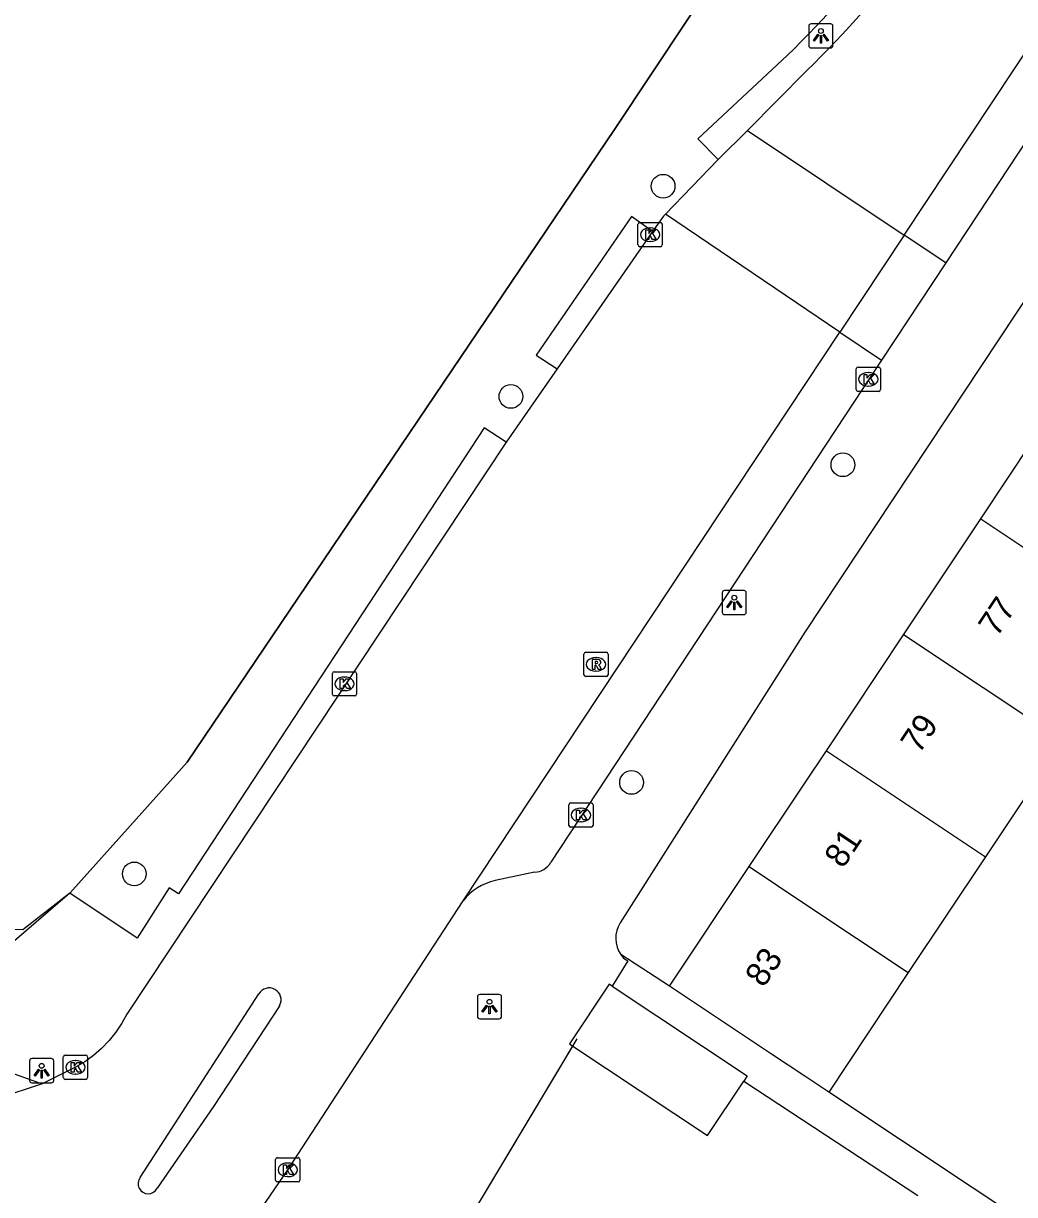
# Model space of a CAD drawing. Extents: x 159280 to 160375, y 384531 to 385872.
# Drawn here: x 159467.75 to 159508.65, y 385154.26 to 385202.59 of the extents above; entities that cross this region are included whole.
import ezdxf

# ---------------------------------------------------------------- set-up
doc = ezdxf.new("R2010")
doc.units = 0
for name, color, linetype in [('IMGEO_Boom', 7, 'Continuous'), ('IMGEO_Fietspad_open', 7, 'Continuous'), ('IMGEO_Groenvoorziening', 7, 'Continuous'), ('IMGEO_Hek', 7, 'Continuous'), ('IMGEO_Kolk', 7, 'Continuous'), ('IMGEO_Lichtpunt', 7, 'Continuous'), ('IMGEO_Muur', 7, 'Continuous'), ('IMGEO_Pand', 7, 'Continuous'), ('IMGEO_Pand_nummerreeks', 7, 'Continuous'), ('IMGEO_Parkeervlak_open', 7, 'Continuous'), ('IMGEO_Rijbaan_lokaal_open', 7, 'Continuous'), ('IMGEO_Rioolput', 7, 'Continuous'), ('IMGEO_Voetpad_open', 7, 'Continuous')]:
    doc.layers.add(name, color=color, linetype=linetype)

msp = doc.modelspace()

# ---------------------------------------------------------------- linework, layer by layer
at = {"layer": 'IMGEO_Boom'}
for centre in [(159494.152, 385195.876), (159487.871, 385187.199), (159501.57, 385184.377), (159492.848, 385171.268), (159472.328, 385167.492)]:
    msp.add_circle(centre, 0.489, dxfattribs=at)
at = {"layer": 'IMGEO_Fietspad_open'}
msp.add_lwpolyline([(159465.043, 385160.072), (159468.531, 385158.824)], dxfattribs=at)
at = {"layer": 'IMGEO_Groenvoorziening'}
for points in [[(159469.674, 385166.696), (159472.407, 385169.747), (159474.504, 385172.106), (159492.142, 385198.211), (159502.888, 385214.394), (159504.899, 385213.047), (159529.172, 385250), (159546.212, 385275.888)], [(159469.674, 385166.696), (159467.724, 385165.189), (159465.252, 385165.282), (159445.93, 385188.732), (159443.21, 385192.716), (159441.573, 385195.295), (159438.506, 385200.578), (159435.719, 385206.014), (159430.587, 385217.007), (159436.757, 385236.409)]]:
    msp.add_lwpolyline(points, dxfattribs=at)
at = {"layer": 'IMGEO_Hek'}
for points in [[(159529.172, 385250), (159504.899, 385213.047), (159502.888, 385214.394), (159492.142, 385198.211), (159474.504, 385172.106), (159472.407, 385169.747), (159469.674, 385166.696)], [(159469.674, 385166.696), (159467.724, 385165.189)]]:
    msp.add_lwpolyline(points, dxfattribs=at)
at = {"layer": 'IMGEO_Kolk'}
for p, q in [((159493.114, 385193.451), (159493.114, 385194.303)), ((159493.189, 385194.377), (159494.041, 385194.377)), ((159494.115, 385194.303), (159494.115, 385193.451)), ((159493.602, 385194.157), (159493.627, 385194.157)), ((159494.041, 385193.377), (159493.189, 385193.377)), ((159493.625, 385193.597), (159493.6, 385193.597)), ((159502.12, 385187.483), (159502.12, 385188.335)), ((159502.195, 385188.409), (159503.047, 385188.409)), ((159502.608, 385188.189), (159502.633, 385188.189)), ((159503.121, 385188.335), (159503.121, 385187.483)), ((159502.631, 385187.629), (159502.606, 385187.629)), ((159503.047, 385187.409), (159502.195, 385187.409)), ((159480.503, 385174.912), (159480.503, 385175.764)), ((159480.578, 385175.838), (159481.43, 385175.838)), ((159480.991, 385175.618), (159481.016, 385175.618)), ((159481.504, 385175.764), (159481.504, 385174.912)), ((159481.014, 385175.058), (159480.989, 385175.058)), ((159481.43, 385174.838), (159480.578, 385174.838)), ((159490.26, 385169.496), (159490.26, 385170.348)), ((159490.335, 385170.422), (159491.187, 385170.422)), ((159490.748, 385170.202), (159490.773, 385170.202)), ((159491.261, 385170.348), (159491.261, 385169.496)), ((159490.771, 385169.642), (159490.746, 385169.642)), ((159491.187, 385169.422), (159490.335, 385169.422)), ((159469.4, 385159.087), (159469.4, 385159.939)), ((159469.475, 385160.013), (159470.327, 385160.013)), ((159470.401, 385159.939), (159470.401, 385159.087)), ((159469.888, 385159.793), (159469.913, 385159.793)), ((159470.327, 385159.013), (159469.475, 385159.013)), ((159469.911, 385159.233), (159469.886, 385159.233)), ((159478.16, 385154.855), (159478.16, 385155.707)), ((159478.235, 385155.781), (159479.087, 385155.781)), ((159479.161, 385155.707), (159479.161, 385154.855)), ((159478.648, 385155.561), (159478.673, 385155.561)), ((159479.087, 385154.781), (159478.235, 385154.781)), ((159478.671, 385155.001), (159478.646, 385155.001))]:
    msp.add_line(p, q, dxfattribs=at)
for points in [[(159493.114, 385193.451), (159493.114, 385194.303)], [(159493.189, 385194.377), (159494.041, 385194.377)], [(159494.115, 385194.303), (159494.115, 385193.451)], [(159493.435, 385194.077), (159493.558, 385194.077), (159493.558, 385193.926), (159493.688, 385194.077), (159493.852, 385194.077), (159493.706, 385193.926), (159493.859, 385193.677), (159493.707, 385193.677), (159493.622, 385193.841), (159493.558, 385193.774), (159493.558, 385193.677), (159493.435, 385193.677), (159493.435, 385194.077)], [(159494.041, 385193.377), (159493.189, 385193.377)], [(159502.12, 385187.483), (159502.12, 385188.335)], [(159502.195, 385188.409), (159503.047, 385188.409)], [(159502.441, 385188.109), (159502.564, 385188.109), (159502.564, 385187.958), (159502.694, 385188.109), (159502.858, 385188.109), (159502.712, 385187.958), (159502.865, 385187.709), (159502.713, 385187.709), (159502.628, 385187.873), (159502.564, 385187.806), (159502.564, 385187.709), (159502.441, 385187.709), (159502.441, 385188.109)], [(159503.121, 385188.335), (159503.121, 385187.483)], [(159503.047, 385187.409), (159502.195, 385187.409)], [(159480.503, 385174.912), (159480.503, 385175.764)], [(159480.578, 385175.838), (159481.43, 385175.838)], [(159480.824, 385175.538), (159480.947, 385175.538), (159480.947, 385175.387), (159481.077, 385175.538), (159481.241, 385175.538), (159481.095, 385175.387), (159481.248, 385175.138), (159481.096, 385175.138), (159481.011, 385175.302), (159480.947, 385175.235), (159480.947, 385175.138), (159480.824, 385175.138), (159480.824, 385175.538)], [(159481.504, 385175.764), (159481.504, 385174.912)], [(159481.43, 385174.838), (159480.578, 385174.838)], [(159490.26, 385169.496), (159490.26, 385170.348)], [(159490.335, 385170.422), (159491.187, 385170.422)], [(159490.581, 385170.122), (159490.704, 385170.122), (159490.704, 385169.971), (159490.834, 385170.122), (159490.998, 385170.122), (159490.852, 385169.971), (159491.005, 385169.722), (159490.853, 385169.722), (159490.768, 385169.886), (159490.704, 385169.819), (159490.704, 385169.722), (159490.581, 385169.722), (159490.581, 385170.122)], [(159491.261, 385170.348), (159491.261, 385169.496)], [(159491.187, 385169.422), (159490.335, 385169.422)], [(159469.4, 385159.087), (159469.4, 385159.939)], [(159469.475, 385160.013), (159470.327, 385160.013)], [(159470.401, 385159.939), (159470.401, 385159.087)], [(159469.721, 385159.713), (159469.844, 385159.713), (159469.844, 385159.562), (159469.974, 385159.713), (159470.138, 385159.713), (159469.992, 385159.562), (159470.145, 385159.313), (159469.993, 385159.313), (159469.908, 385159.477), (159469.844, 385159.41), (159469.844, 385159.313), (159469.721, 385159.313), (159469.721, 385159.713)], [(159470.327, 385159.013), (159469.475, 385159.013)], [(159478.16, 385154.855), (159478.16, 385155.707)], [(159478.235, 385155.781), (159479.087, 385155.781)], [(159479.161, 385155.707), (159479.161, 385154.855)], [(159478.481, 385155.481), (159478.604, 385155.481), (159478.604, 385155.33), (159478.734, 385155.481), (159478.898, 385155.481), (159478.752, 385155.33), (159478.905, 385155.081), (159478.753, 385155.081), (159478.668, 385155.245), (159478.604, 385155.178), (159478.604, 385155.081), (159478.481, 385155.081), (159478.481, 385155.481)], [(159479.087, 385154.781), (159478.235, 385154.781)]]:
    msp.add_lwpolyline(points, dxfattribs=at)
for centre, start, end in [((159493.191, 385194.301), 91.552, 178.448), ((159493.191, 385194.301), 91.552, 178.448), ((159494.039, 385194.301), 1.552, 88.448), ((159494.039, 385194.301), 1.552, 88.448), ((159493.191, 385193.453), 181.552, 268.448), ((159493.191, 385193.453), 181.552, 268.448), ((159494.039, 385193.453), 271.552, 358.448), ((159494.039, 385193.453), 271.552, 358.448), ((159502.197, 385188.333), 91.552, 178.448), ((159502.197, 385188.333), 91.552, 178.448), ((159503.045, 385188.333), 1.552, 88.448), ((159503.045, 385188.333), 1.552, 88.448), ((159502.197, 385187.485), 181.552, 268.448), ((159502.197, 385187.485), 181.552, 268.448), ((159503.045, 385187.485), 271.552, 358.448), ((159503.045, 385187.485), 271.552, 358.448), ((159480.58, 385175.762), 91.552, 178.448), ((159480.58, 385175.762), 91.552, 178.448), ((159481.428, 385175.762), 1.552, 88.448), ((159481.428, 385175.762), 1.552, 88.448), ((159480.58, 385174.914), 181.552, 268.448), ((159480.58, 385174.914), 181.552, 268.448), ((159481.428, 385174.914), 271.552, 358.448), ((159481.428, 385174.914), 271.552, 358.448), ((159490.337, 385170.346), 91.552, 178.448), ((159490.337, 385170.346), 91.552, 178.448), ((159491.185, 385170.346), 1.552, 88.448), ((159491.185, 385170.346), 1.552, 88.448), ((159490.337, 385169.498), 181.552, 268.448), ((159490.337, 385169.498), 181.552, 268.448), ((159491.185, 385169.498), 271.552, 358.448), ((159491.185, 385169.498), 271.552, 358.448), ((159469.477, 385159.937), 91.552, 178.448), ((159469.477, 385159.937), 91.552, 178.448), ((159470.325, 385159.937), 1.552, 88.448), ((159470.325, 385159.937), 1.552, 88.448), ((159469.477, 385159.089), 181.552, 268.448), ((159469.477, 385159.089), 181.552, 268.448), ((159470.325, 385159.089), 271.552, 358.448), ((159470.325, 385159.089), 271.552, 358.448), ((159478.237, 385155.705), 91.552, 178.448), ((159478.237, 385155.705), 91.552, 178.448), ((159479.085, 385155.705), 1.552, 88.448), ((159479.085, 385155.705), 1.552, 88.448), ((159478.237, 385154.857), 181.552, 268.448), ((159478.237, 385154.857), 181.552, 268.448), ((159479.085, 385154.857), 271.552, 358.448), ((159479.085, 385154.857), 271.552, 358.448)]:
    msp.add_arc(centre, 0.0765, start, end, dxfattribs=at)
for centre, major_axis, ratio, start_param, end_param in [((159493.601, 385193.877), (-0.387, 0.002), 0.722429, 4.712389, 7.853982), ((159493.626, 385193.877), (-0.39, 0.002), 0.717154, 1.570796, 4.712389), ((159502.607, 385187.909), (-0.387, 0.002), 0.722429, 4.712389, 7.853982), ((159502.632, 385187.909), (-0.39, 0.002), 0.717154, 1.570796, 4.712389), ((159480.99, 385175.338), (-0.387, 0.002), 0.722429, 4.712389, 7.853982), ((159481.015, 385175.338), (-0.39, 0.002), 0.717154, 1.570796, 4.712389), ((159490.747, 385169.922), (-0.387, 0.002), 0.722429, 4.712389, 7.853982), ((159490.772, 385169.922), (-0.39, 0.002), 0.717154, 1.570796, 4.712389), ((159469.887, 385159.513), (-0.387, 0.002), 0.722429, 4.712389, 7.853982), ((159469.912, 385159.513), (-0.39, 0.002), 0.717154, 1.570796, 4.712389), ((159478.647, 385155.281), (-0.387, 0.002), 0.722429, 4.712389, 7.853982), ((159478.672, 385155.281), (-0.39, 0.002), 0.717154, 1.570796, 4.712389)]:
    msp.add_ellipse(centre, major_axis=major_axis, ratio=ratio, start_param=start_param, end_param=end_param, dxfattribs=at)
at = {"layer": 'IMGEO_Lichtpunt'}
for p, q in [((159500.164, 385202.483), (159500.164, 385201.676)), ((159500.164, 385202.483), (159500.164, 385201.676)), ((159501.066, 385202.578), (159500.258, 385202.578)), ((159501.066, 385202.578), (159500.258, 385202.578)), ((159501.16, 385201.676), (159501.16, 385202.483)), ((159501.16, 385201.676), (159501.16, 385202.483)), ((159500.258, 385201.582), (159501.066, 385201.582)), ((159500.258, 385201.582), (159501.066, 385201.582)), ((159496.588, 385179.095), (159496.588, 385178.288)), ((159496.588, 385179.095), (159496.588, 385178.288)), ((159497.49, 385179.19), (159496.682, 385179.19)), ((159497.49, 385179.19), (159496.682, 385179.19)), ((159497.584, 385178.288), (159497.584, 385179.095)), ((159497.584, 385178.288), (159497.584, 385179.095)), ((159496.682, 385178.194), (159497.49, 385178.194)), ((159496.682, 385178.194), (159497.49, 385178.194)), ((159486.488, 385162.417), (159486.488, 385161.61)), ((159486.488, 385162.417), (159486.488, 385161.61)), ((159487.39, 385162.512), (159486.582, 385162.512)), ((159487.39, 385162.512), (159486.582, 385162.512)), ((159487.484, 385161.61), (159487.484, 385162.417)), ((159487.484, 385161.61), (159487.484, 385162.417)), ((159486.582, 385161.516), (159487.39, 385161.516)), ((159486.582, 385161.516), (159487.39, 385161.516)), ((159468.007, 385159.773), (159468.007, 385158.966)), ((159468.007, 385159.773), (159468.007, 385158.966)), ((159468.909, 385159.868), (159468.101, 385159.868)), ((159468.909, 385159.868), (159468.101, 385159.868)), ((159469.003, 385158.966), (159469.003, 385159.773)), ((159469.003, 385158.966), (159469.003, 385159.773)), ((159468.101, 385158.872), (159468.909, 385158.872)), ((159468.101, 385158.872), (159468.909, 385158.872))]:
    msp.add_line(p, q, dxfattribs=at)
for points in [[(159500.538, 385202.147), (159500.577, 385202.119), (159500.389, 385201.857), (159500.351, 385201.884), (159500.538, 385202.147)], [(159500.64, 385202.099), (159500.687, 385202.099), (159500.687, 385201.777), (159500.64, 385201.777), (159500.64, 385202.099)], [(159500.75, 385202.119), (159500.788, 385202.146), (159500.975, 385201.884), (159500.936, 385201.856), (159500.75, 385202.119)], [(159496.962, 385178.759), (159497.001, 385178.731), (159496.813, 385178.469), (159496.775, 385178.496), (159496.962, 385178.759)], [(159497.064, 385178.711), (159497.111, 385178.711), (159497.111, 385178.389), (159497.064, 385178.389), (159497.064, 385178.711)], [(159497.174, 385178.731), (159497.212, 385178.758), (159497.399, 385178.496), (159497.36, 385178.468), (159497.174, 385178.731)], [(159486.862, 385162.081), (159486.901, 385162.053), (159486.713, 385161.791), (159486.675, 385161.818), (159486.862, 385162.081)], [(159486.964, 385162.033), (159487.011, 385162.033), (159487.011, 385161.711), (159486.964, 385161.711), (159486.964, 385162.033)], [(159487.074, 385162.053), (159487.112, 385162.08), (159487.299, 385161.818), (159487.26, 385161.79), (159487.074, 385162.053)], [(159468.381, 385159.437), (159468.42, 385159.409), (159468.232, 385159.147), (159468.194, 385159.174), (159468.381, 385159.437)], [(159468.483, 385159.389), (159468.53, 385159.389), (159468.53, 385159.067), (159468.483, 385159.067), (159468.483, 385159.389)], [(159468.593, 385159.409), (159468.631, 385159.436), (159468.818, 385159.174), (159468.779, 385159.146), (159468.593, 385159.409)]]:
    msp.add_lwpolyline(points, dxfattribs=at)
for centre in [(159500.663, 385202.281), (159497.087, 385178.893), (159486.987, 385162.215), (159468.506, 385159.571)]:
    msp.add_circle(centre, 0.0994, dxfattribs=at)
for centre, start, end in [((159500.258, 385202.483), 90, 180), ((159500.258, 385202.483), 90, 180), ((159501.066, 385202.483), 0, 90), ((159501.066, 385202.483), 0, 90), ((159500.258, 385201.676), 180, 270), ((159500.258, 385201.676), 180, 270), ((159501.066, 385201.676), 270, 0), ((159501.066, 385201.676), 270, 360), ((159496.682, 385179.095), 90, 180), ((159496.682, 385179.095), 90, 180), ((159497.49, 385179.095), 0, 90), ((159497.49, 385179.095), 0, 90), ((159496.682, 385178.288), 180, 270), ((159496.682, 385178.288), 180, 270), ((159497.49, 385178.288), 270, 0), ((159497.49, 385178.288), 270, 360), ((159486.582, 385162.417), 90, 180), ((159486.582, 385162.417), 90, 180), ((159487.39, 385162.417), 0, 90), ((159487.39, 385162.417), 0, 90), ((159486.582, 385161.61), 180, 270), ((159486.582, 385161.61), 180, 270), ((159487.39, 385161.61), 270, 0), ((159487.39, 385161.61), 270, 360), ((159468.101, 385159.773), 90, 180), ((159468.101, 385159.773), 90, 180), ((159468.909, 385159.773), 0, 90), ((159468.909, 385159.773), 0, 90), ((159468.101, 385158.966), 180, 270), ((159468.101, 385158.966), 180, 270), ((159468.909, 385158.966), 270, 0), ((159468.909, 385158.966), 270, 360)]:
    msp.add_arc(centre, 0.0946, start, end, dxfattribs=at)
at = {"layer": 'IMGEO_Muur'}
msp.add_lwpolyline([(159484.85, 385151.066), (159490.607, 385160.686)], dxfattribs=at)
at = {"layer": 'IMGEO_Pand'}
for points in [[(159507.261, 385182.153), (159510.446, 385186.939)], [(159504.075, 385177.365), (159507.261, 385182.153)], [(159507.261, 385182.153), (159513.827, 385177.778)], [(159500.889, 385172.578), (159504.075, 385177.365)], [(159510.641, 385172.99), (159504.075, 385177.365)], [(159510.641, 385172.99), (159507.456, 385168.204)], [(159497.704, 385167.792), (159500, 385171.242), (159500.889, 385172.578)], [(159500.889, 385172.578), (159507.456, 385168.204)], [(159507.456, 385168.204), (159504.27, 385163.417)], [(159494.421, 385162.858), (159497.704, 385167.792)], [(159497.704, 385167.792), (159500, 385166.262), (159504.27, 385163.417)], [(159504.27, 385163.417), (159500.989, 385158.486)], [(159492.047, 385162.863), (159491.928, 385162.942), (159490.291, 385160.48), (159490.429, 385160.388)], [(159492.047, 385162.863), (159497.623, 385159.154), (159497.479, 385158.937)], [(159500.989, 385158.486), (159500, 385159.144), (159498.583, 385160.087), (159494.421, 385162.858)], [(159490.429, 385160.388), (159495.985, 385156.692), (159497.479, 385158.937)]]:
    msp.add_lwpolyline(points, dxfattribs=at)
at = {"layer": 'IMGEO_Parkeervlak_open'}
for points in [[(159505.818, 385192.716), (159504.103, 385193.86)], [(159501.449, 385189.855), (159503.167, 385188.694)]]:
    msp.add_lwpolyline(points, dxfattribs=at)
at = {"layer": 'IMGEO_Rijbaan_lokaal_open'}
for points in [[(159504.103, 385193.86), (159523.226, 385222.717)], [(159500.082, 385200.646), (159497.627, 385198.181)], [(159497.627, 385198.181), (159496.427, 385196.975)], [(159497.627, 385198.181), (159504.103, 385193.86)], [(159496.427, 385196.975), (159494.243, 385194.728)], [(159494.243, 385194.728), (159494.162, 385194.645), (159493.711, 385194.005)], [(159501.449, 385189.855), (159494.243, 385194.728)], [(159493.711, 385194.005), (159489.779, 385188.336)], [(159504.103, 385193.86), (159501.449, 385189.855)], [(159485.898, 385166.387), (159501.449, 385189.855)], [(159489.779, 385188.336), (159487.681, 385185.313)], [(159487.681, 385185.313), (159472.022, 385161.709), (159471.816, 385161.332), (159471.569, 385160.961), (159471.29, 385160.614), (159470.981, 385160.293), (159470.645, 385160.001), (159470.284, 385159.74), (159469.901, 385159.512), (159468.531, 385158.824)], [(159475.575, 385149.685), (159475.903, 385150.678), (159476.343, 385151.693), (159476.871, 385152.664), (159478.661, 385155.281), (159485.898, 385166.387)], [(159472.573, 385154.961), (159477.473, 385162.537)], [(159478.328, 385162.066), (159475.601, 385157.886), (159473.273, 385154.524)], [(159468.531, 385158.824), (159466.68, 385158.227), (159466.283, 385158.144), (159465.668, 385158.062), (159465.049, 385158.036), (159464.43, 385158.065), (159463.815, 385158.149), (159463.211, 385158.288)]]:
    msp.add_lwpolyline(points, dxfattribs=at)
for centre, radius, start, end in [((159461.671, 385239.588), 54.698, 314.607, 321.6652), ((159477.899, 385162.3), 0.488, 331.4135, 150.8877), ((159472.9, 385154.706), 0.415, 142.0907, 333.9574)]:
    msp.add_arc(centre, radius, start, end, dxfattribs=at)
at = {"layer": 'IMGEO_Rioolput'}
for p, q in [((159490.881, 385175.714), (159490.881, 385176.566)), ((159490.956, 385176.64), (159491.808, 385176.64)), ((159491.369, 385176.42), (159491.394, 385176.42)), ((159491.882, 385176.566), (159491.882, 385175.714)), ((159491.808, 385175.64), (159490.956, 385175.64)), ((159491.392, 385175.86), (159491.367, 385175.86))]:
    msp.add_line(p, q, dxfattribs=at)
for points in [[(159490.881, 385175.714), (159490.881, 385176.566)], [(159490.956, 385176.64), (159491.808, 385176.64)], [(159491.882, 385176.566), (159491.882, 385175.714)], [(159491.47, 385176.338), (159491.218, 385176.34), (159491.218, 385175.94)], [(159491.218, 385175.94), (159491.342, 385175.94), (159491.342, 385176.102), (159491.353, 385176.102)], [(159491.396, 385176.259), (159491.342, 385176.259), (159491.342, 385176.178)], [(159491.342, 385176.178), (159491.394, 385176.178)], [(159491.4, 385176.073), (159491.471, 385175.94), (159491.611, 385175.94), (159491.546, 385176.066)], [(159491.808, 385175.64), (159490.956, 385175.64)]]:
    msp.add_lwpolyline(points, dxfattribs=at)
for centre, radius, start, end in [((159490.958, 385176.564), 0.0765, 91.552, 178.448), ((159490.958, 385176.564), 0.0765, 91.552, 178.448), ((159491.806, 385176.564), 0.0765, 1.552, 88.448), ((159491.806, 385176.564), 0.0765, 1.552, 88.448), ((159491.352, 385176.049), 0.0533, 26.0293, 88.6989), ((159491.378, 385176.367), 0.19, 274.7715, 282.9687), ((159491.402, 385176.163), 0.0964, 77.0061, 93.1865), ((159491.416, 385176.22), 0.0378, 276.6634, 79.6772), ((159491.469, 385176.228), 0.109, 350.3612, 89.416), ((159491.467, 385176.228), 0.112, 277.5842, 350.9817), ((159491.451, 385176.013), 0.108, 29.5134, 73.7905), ((159490.958, 385175.716), 0.0765, 181.552, 268.448), ((159490.958, 385175.716), 0.0765, 181.552, 268.448), ((159491.806, 385175.716), 0.0765, 271.552, 358.448), ((159491.806, 385175.716), 0.0765, 271.552, 358.448)]:
    msp.add_arc(centre, radius, start, end, dxfattribs=at)
for centre, major_axis, ratio, start_param, end_param in [((159491.368, 385176.14), (-0.387, 0.002), 0.722429, 4.712389, 7.853982), ((159491.393, 385176.14), (-0.39, 0.002), 0.717154, 1.570796, 4.712389)]:
    msp.add_ellipse(centre, major_axis=major_axis, ratio=ratio, start_param=start_param, end_param=end_param, dxfattribs=at)
at = {"layer": 'IMGEO_Voetpad_open'}
for points in [[(159530.535, 385223.584), (159500, 385177.475), (159492.38, 385165.468)], [(159513.601, 385204.527), (159505.818, 385192.716)], [(159499.271, 385201.267), (159495.586, 385197.832), (159496.427, 385196.975)], [(159493.711, 385194.005), (159492.841, 385194.619), (159488.914, 385188.908), (159489.779, 385188.336)], [(159505.818, 385192.716), (159503.167, 385188.694)], [(159503.167, 385188.694), (159489.511, 385167.971)], [(159487.681, 385185.313), (159486.771, 385185.901), (159474.152, 385166.668), (159473.77, 385166.921), (159472.443, 385164.841), (159469.674, 385166.696)], [(159488.849, 385167.561), (159487.223, 385167.226)], [(159469.674, 385166.696), (159465.087, 385162.769), (159463.476, 385162.36), (159462.87, 385162.603)], [(159492.518, 385164.02), (159492.693, 385163.902), (159492.047, 385162.863)], [(159494.421, 385162.858), (159492.402, 385164.162)], [(159484.85, 385151.066), (159490.429, 385160.388)], [(159497.479, 385158.937), (159504.664, 385154.224)], [(159513.968, 385152.396), (159512.815, 385150.618), (159500.989, 385158.486)]]:
    msp.add_lwpolyline(points, dxfattribs=at)
for centre, radius, start, end in [((159460.86, 385240.209), 54.698, 314.607, 321.6652), ((159488.812, 385168.361), 0.801, 272.6806, 330.8622), ((159487.759, 385164.914), 2.373, 103.0472, 141.6374), ((159493.374, 385164.832), 1.18, 147.3708, 214.5593), ((159493.366, 385164.831), 1.173, 214.7622, 223.7287)]:
    msp.add_arc(centre, radius, start, end, dxfattribs=at)

# ---------------------------------------------------------------- texts
at = {"layer": 'IMGEO_Pand_nummerreeks'}
for s, p in [('77', (159507.928, 385177.233)), ('79', (159504.718, 385172.41)), ('81', (159501.571, 385167.681)), ('83', (159498.299, 385162.764))]:
    msp.add_text(s, height=1, rotation=56.3561, dxfattribs=at).set_placement(p)

doc.saveas('drawing.dxf')
